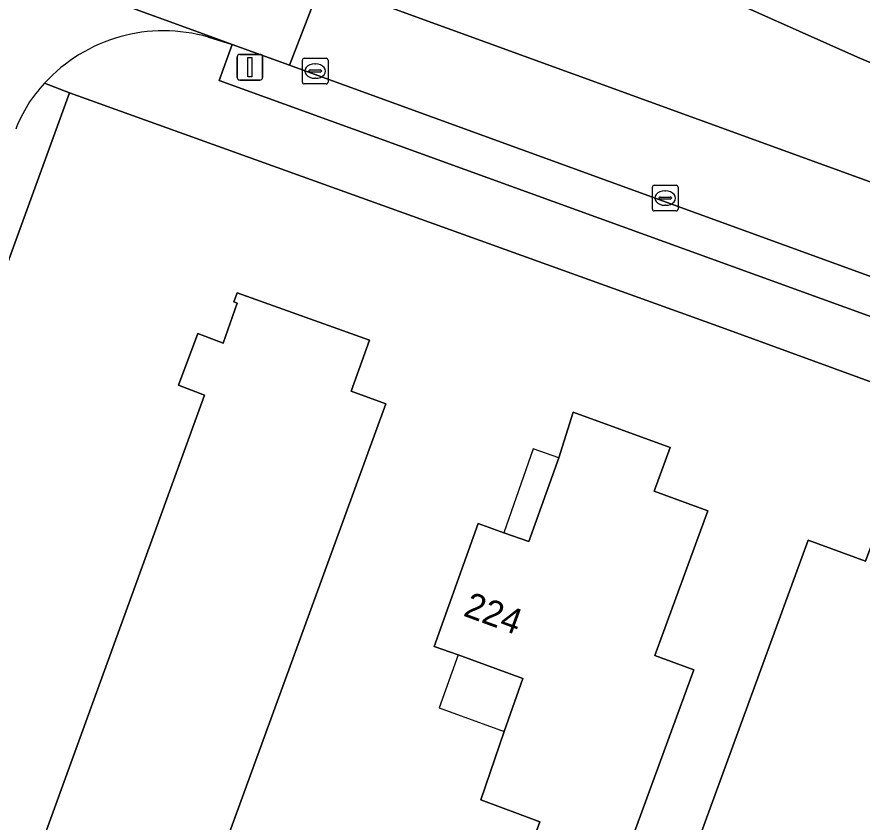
# Model space of a CAD drawing. Extents: x 155275 to 156265, y 382654 to 383635.
# Drawn here: x 155912.29 to 155945.25, y 382979.08 to 383010.47 of the extents above; entities that cross this region are included whole.
import ezdxf

# ---------------------------------------------------------------- set-up
doc = ezdxf.new("R2010")
doc.units = 0
for name, color, linetype in [('IMGEO_Berm_groen', 7, 'Continuous'), ('IMGEO_Erf', 7, 'Continuous'), ('IMGEO_Gemengd_bos', 7, 'Continuous'), ('IMGEO_Groenvoorziening', 7, 'Continuous'), ('IMGEO_Haag', 7, 'Continuous'), ('IMGEO_Kolk', 7, 'Continuous'), ('IMGEO_Lichtmast', 7, 'Continuous'), ('IMGEO_Pand', 7, 'Continuous'), ('IMGEO_Pand_nummerreeks', 7, 'Continuous'), ('IMGEO_Pand_overbouw', 7, 'Continuous'), ('IMGEO_Rijbaan_lokaal_gesloten', 7, 'Continuous'), ('IMGEO_Rijbaan_lokaal_open', 7, 'Continuous'), ('IMGEO_Voetpad_open', 7, 'Continuous')]:
    doc.layers.add(name, color=color, linetype=linetype)

msp = doc.modelspace()

# ---------------------------------------------------------------- linework, layer by layer
at = {"layer": 'IMGEO_Berm_groen'}
for points in [[(155945.073, 383008.899), (155929.149, 383016.009), (155923.216, 383016.256), (155919.341, 383017.298)], [(155917.93, 383015.842), (155917.373, 383014.302), (155917.89, 383014.114), (155924.166, 383011.833), (155997.822, 382985.056), (156003.129, 382983.127), (156003.388, 382983.032), (156005.472, 382988.59), (156005.703, 382989.049), (155968.825, 382998.884), (155945.073, 383008.899)]]:
    msp.add_lwpolyline(points, dxfattribs=at)
at = {"layer": 'IMGEO_Erf'}
for points in [[(155939.786, 382998.363), (155930.357, 383001.752), (155914.334, 383007.511), (155905.251, 382982.555)], [(155912.335, 382975.729), (155919.606, 382995.726), (155918.585, 382996.11), (155919.339, 382998.13), (155920.336, 382997.758), (155920.883, 382999.317), (155920.75, 382999.363), (155920.877, 382999.717), (155926.037, 382997.874), (155925.324, 382995.877), (155926.68, 382995.393), (155918.668, 382973.44)], [(155992.361, 382950.869), (156001.392, 382975.875), (155939.786, 382998.363)], [(155931.357, 382975.459), (155932.685, 382979.092), (155930.379, 382979.951), (155931.295, 382982.609), (155932.023, 382984.677), (155929.5, 382985.599), (155928.561, 382985.927), (155930.278, 382990.722), (155931.284, 382990.362), (155932.255, 382990.015), (155933.425, 382993.282), (155933.988, 382995.063), (155937.764, 382993.684), (155937.138, 382991.985), (155939.233, 382991.22), (155937.17, 382985.575), (155938.682, 382985.022), (155932.61, 382968.402)]]:
    msp.add_lwpolyline(points, dxfattribs=at)
msp.add_lwpolyline([(155944.908, 382970.292), (155940.171, 382972.017), (155941.883, 382976.715), (155939.053, 382977.749), (155938.693, 382977.881), (155943.144, 382990.074), (155945.389, 382989.252), (155945.914, 382990.689), (155951.502, 382988.675)], close=True, dxfattribs=at)
at = {"layer": 'IMGEO_Gemengd_bos'}
msp.add_lwpolyline([(155919.341, 383017.298), (155923.216, 383016.256), (155929.149, 383016.009), (155945.073, 383008.899), (155968.825, 382998.884), (156005.703, 382989.049), (156008.09, 382993.799)], dxfattribs=at)
at = {"layer": 'IMGEO_Groenvoorziening'}
msp.add_lwpolyline([(155922.922, 383008.589), (155920.689, 383009.4), (155920.179, 383007.995), (155973.316, 382988.745), (155996.972, 382980.069), (155997.791, 382979.741), (155998.306, 382981.17), (155997.753, 382981.387), (155996.665, 382981.783)], close=True, dxfattribs=at)
at = {"layer": 'IMGEO_Haag'}
msp.add_lwpolyline([(155922.922, 383008.589), (155920.689, 383009.4), (155920.179, 383007.995), (155973.316, 382988.745), (155996.972, 382980.069), (155997.791, 382979.741), (155998.306, 382981.17), (155997.753, 382981.387), (155996.665, 382981.783)], close=True, dxfattribs=at)
at = {"layer": 'IMGEO_Kolk'}
for p, q in [((155923.421, 383007.935), (155923.421, 383008.787)), ((155923.496, 383008.861), (155924.348, 383008.861)), ((155924.422, 383008.787), (155924.422, 383007.935)), ((155923.68, 383008.355), (155923.68, 383008.367)), ((155923.723, 383008.404), (155924.121, 383008.404)), ((155923.909, 383008.641), (155923.934, 383008.641)), ((155924.164, 383008.367), (155924.164, 383008.355)), ((155924.118, 383008.318), (155923.72, 383008.318)), ((155923.932, 383008.081), (155923.907, 383008.081)), ((155924.348, 383007.861), (155923.496, 383007.861)), ((155937.071, 383002.983), (155937.071, 383003.835)), ((155937.146, 383003.909), (155937.998, 383003.909)), ((155938.072, 383003.835), (155938.072, 383002.983)), ((155937.33, 383003.403), (155937.33, 383003.415)), ((155937.373, 383003.452), (155937.771, 383003.452)), ((155937.559, 383003.689), (155937.584, 383003.689)), ((155937.814, 383003.415), (155937.814, 383003.403)), ((155937.768, 383003.366), (155937.37, 383003.366)), ((155937.582, 383003.129), (155937.557, 383003.129)), ((155937.998, 383002.909), (155937.146, 383002.909))]:
    msp.add_line(p, q, dxfattribs=at)
for points in [[(155923.421, 383007.935), (155923.421, 383008.787)], [(155923.496, 383008.861), (155924.348, 383008.861)], [(155924.422, 383008.787), (155924.422, 383007.935)], [(155924.348, 383007.861), (155923.496, 383007.861)], [(155937.071, 383002.983), (155937.071, 383003.835)], [(155937.146, 383003.909), (155937.998, 383003.909)], [(155938.072, 383003.835), (155938.072, 383002.983)], [(155937.998, 383002.909), (155937.146, 383002.909)]]:
    msp.add_lwpolyline(points, dxfattribs=at)
for centre, radius, start, end in [((155923.498, 383008.785), 0.0765, 91.552, 178.448), ((155923.498, 383008.785), 0.0765, 91.552, 178.448), ((155924.346, 383008.785), 0.0765, 1.552, 88.448), ((155924.346, 383008.785), 0.0765, 1.552, 88.448), ((155923.72, 383008.364), 0.0403, 85.8775, 175.7526), ((155923.717, 383008.354), 0.0366, 178.938, 274.7102), ((155924.121, 383008.361), 0.043, 264.8664, 352.4533), ((155924.125, 383008.366), 0.0386, 1.7309, 96.639), ((155923.498, 383007.937), 0.0765, 181.552, 268.448), ((155923.498, 383007.937), 0.0765, 181.552, 268.448), ((155924.346, 383007.937), 0.0765, 271.552, 358.448), ((155924.346, 383007.937), 0.0765, 271.552, 358.448), ((155937.148, 383003.833), 0.0765, 91.552, 178.448), ((155937.148, 383003.833), 0.0765, 91.552, 178.448), ((155937.996, 383003.833), 0.0765, 1.552, 88.448), ((155937.996, 383003.833), 0.0765, 1.552, 88.448), ((155937.37, 383003.412), 0.0403, 85.8775, 175.7526), ((155937.367, 383003.402), 0.0366, 178.938, 274.7102), ((155937.771, 383003.409), 0.043, 264.8664, 352.4533), ((155937.775, 383003.414), 0.0386, 1.7309, 96.639), ((155937.148, 383002.985), 0.0765, 181.552, 268.448), ((155937.148, 383002.985), 0.0765, 181.552, 268.448), ((155937.996, 383002.985), 0.0765, 271.552, 358.448), ((155937.996, 383002.985), 0.0765, 271.552, 358.448)]:
    msp.add_arc(centre, radius, start, end, dxfattribs=at)
for centre, major_axis, ratio, start_param, end_param in [((155923.908, 383008.361), (-0.387, 0.002), 0.722429, 4.712389, 7.853982), ((155923.933, 383008.361), (-0.39, 0.002), 0.717154, 1.570796, 4.712389), ((155937.558, 383003.409), (-0.387, 0.002), 0.722429, 4.712389, 7.853982), ((155937.583, 383003.409), (-0.39, 0.002), 0.717154, 1.570796, 4.712389)]:
    msp.add_ellipse(centre, major_axis=major_axis, ratio=ratio, start_param=start_param, end_param=end_param, dxfattribs=at)
at = {"layer": 'IMGEO_Lichtmast'}
for p, q in [((155920.979, 383009.014), (155921.769, 383009.014)), ((155921.769, 383009.014), (155920.979, 383009.014)), ((155920.879, 383008.114), (155920.879, 383008.914)), ((155920.879, 383008.914), (155920.879, 383008.114)), ((155921.869, 383008.914), (155921.869, 383008.114)), ((155921.869, 383008.114), (155921.869, 383008.914)), ((155921.769, 383008.014), (155920.979, 383008.014)), ((155920.979, 383008.014), (155921.769, 383008.014))]:
    msp.add_line(p, q, dxfattribs=at)
msp.add_lwpolyline([(155921.299, 383008.889), (155921.449, 383008.889), (155921.449, 383008.139), (155921.299, 383008.139), (155921.299, 383008.889)], dxfattribs=at)
for centre, start, end in [((155920.979, 383008.914), 90, 180), ((155920.979, 383008.914), 90, 180), ((155921.769, 383008.914), 0, 90), ((155921.769, 383008.914), 360, 90), ((155920.979, 383008.114), 180, 270), ((155920.979, 383008.114), 180, 270), ((155921.769, 383008.114), 270, 0), ((155921.769, 383008.114), 270, 0)]:
    msp.add_arc(centre, 0.1, start, end, dxfattribs=at)
at = {"layer": 'IMGEO_Pand'}
for points in [[(155920.75, 382999.363), (155920.883, 382999.317), (155920.336, 382997.758), (155919.339, 382998.13), (155918.585, 382996.11), (155919.606, 382995.726), (155912.335, 382975.729), (155918.668, 382973.44), (155926.68, 382995.393), (155925.324, 382995.877), (155926.037, 382997.874), (155920.877, 382999.717)], [(155938.682, 382985.022), (155937.17, 382985.575), (155939.233, 382991.22), (155937.138, 382991.985), (155937.764, 382993.684), (155933.988, 382995.063), (155933.425, 382993.282), (155932.255, 382990.015), (155931.284, 382990.362), (155930.278, 382990.722), (155928.561, 382985.927), (155929.5, 382985.599), (155932.023, 382984.677), (155931.295, 382982.609), (155930.379, 382979.951), (155932.685, 382979.092), (155931.357, 382975.459), (155929.231, 382969.642), (155932.61, 382968.402)], [(155951.502, 382988.675), (155945.914, 382990.689), (155945.389, 382989.252), (155943.144, 382990.074), (155938.693, 382977.881), (155939.053, 382977.749), (155941.883, 382976.715), (155940.171, 382972.017), (155944.908, 382970.292)]]:
    msp.add_lwpolyline(points, close=True, dxfattribs=at)
at = {"layer": 'IMGEO_Pand_overbouw'}
for points in [[(155933.425, 382993.282), (155932.427, 382993.639), (155931.284, 382990.362), (155932.255, 382990.015)], [(155929.5, 382985.599), (155928.755, 382983.533), (155931.295, 382982.609), (155932.023, 382984.677)]]:
    msp.add_lwpolyline(points, close=True, dxfattribs=at)
at = {"layer": 'IMGEO_Rijbaan_lokaal_gesloten'}
msp.add_lwpolyline([(155922.922, 383008.589), (155996.665, 382981.783), (155997.822, 382985.056), (155924.166, 383011.833)], close=True, dxfattribs=at)
at = {"layer": 'IMGEO_Rijbaan_lokaal_open'}
msp.add_lwpolyline([(155917.373, 383014.302), (155915.953, 383014.818), (155914.541, 383015.332), (155903.042, 383019.512), (155901.824, 383016.258), (155904.641, 383015.234), (155919.691, 383009.763), (155920.689, 383009.4), (155922.922, 383008.589), (155924.166, 383011.833), (155917.89, 383014.114)], close=True, dxfattribs=at)
msp.add_lwpolyline([(155919.761, 383009.685), (155920.689, 383009.4), (155919.691, 383009.763), (155904.641, 383015.234)], dxfattribs=at)
for centre, radius, start, end in [((155918.013, 383003.626), 6.306, 73.9053, 137.5047), ((155917.264, 383004.204), 5.364, 136.6542, 159.3925)]:
    msp.add_arc(centre, radius, start, end, dxfattribs=at)
at = {"layer": 'IMGEO_Voetpad_open'}
for points in [[(155920.179, 383007.995), (155920.689, 383009.4), (155919.761, 383009.685)], [(155914.334, 383007.511), (155913.363, 383007.886)], [(155913.363, 383007.886), (155914.334, 383007.511), (155930.357, 383001.752), (155939.786, 382998.363), (156001.392, 382975.875), (156002.501, 382975.491)], [(155998.531, 382981.075), (155998.306, 382981.17), (155997.791, 382979.741), (155996.972, 382980.069), (155973.316, 382988.745), (155920.179, 383007.995)], [(155905.251, 382982.555), (155914.334, 383007.511)]]:
    msp.add_lwpolyline(points, dxfattribs=at)
for centre, radius, start, end in [((155918.013, 383003.626), 6.306, 73.9053, 137.5047), ((155917.264, 383004.204), 5.364, 136.6542, 159.3925)]:
    msp.add_arc(centre, radius, start, end, dxfattribs=at)

# ---------------------------------------------------------------- texts
at = {"layer": 'IMGEO_Pand_nummerreeks'}
msp.add_text('224', height=1, rotation=339.9258, dxfattribs=at).set_placement((155929.658, 382987.138))

doc.saveas('drawing.dxf')
